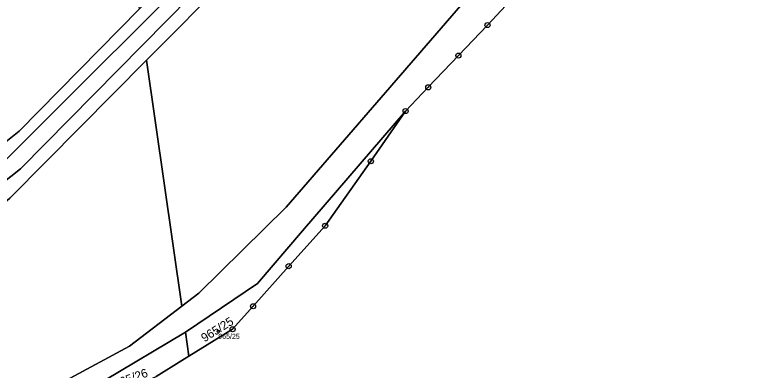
# Model space of a CAD drawing. Extents: x -603967 to -594699, y -1179315 to -1165625.
# Drawn here: x -596410.9 to -596263.6, y -1172760.8 to -1172691.1 of the extents above; entities that cross this region are included whole.
import ezdxf

# ---------------------------------------------------------------- set-up
doc = ezdxf.new("R2010")
doc.units = 0
for name, color, linetype in [('Definiční body', 7, 'Continuous'), ('Hranice parcel', 7, 'Continuous'), ('Parcelní čísla', 7, 'Continuous'), ('Polygon ku', 7, 'Continuous'), ('Polygon parcely', 7, 'Continuous'), ('Značky bodu BP', 7, 'Continuous')]:
    doc.layers.add(name, color=color, linetype=linetype)

msp = doc.modelspace()

# ---------------------------------------------------------------- linework, layer by layer
at = {"layer": 'Definiční body'}
msp.add_circle((-596370.95, -1172753.22994), 0.25, dxfattribs=at)
at = {"layer": 'Hranice parcel'}
for p, q in [((-596314.47, -1172689.23), (-596318.08, -1172693.07)), ((-596318.08, -1172693.07), (-596323.8, -1172699.07)), ((-596323.8, -1172699.07), (-596329.72, -1172705.3)), ((-596378.14, -1172748.32), (-596385.02, -1172699.98)), ((-596329.72, -1172705.3), (-596334.16, -1172709.97)), ((-596334.16, -1172709.97), (-596341, -1172719.82)), ((-596341, -1172719.82), (-596349.96, -1172732.49)), ((-596349.96, -1172732.49), (-596357.13, -1172740.44)), ((-596357.13, -1172740.44), (-596364.12, -1172748.31)), ((-596364.12, -1172748.31), (-596368.15, -1172752.84)), ((-596377.42, -1172753.4), (-596376.75, -1172758.14)), ((-596368.15, -1172752.84), (-596376.75, -1172758.14)), ((-596376.75, -1172758.14), (-596378.08, -1172758.96)), ((-596378.08, -1172758.96), (-596383.18, -1172762.1))]:
    msp.add_line(p, q, dxfattribs=at)
for points in [[(-596505.12, -1172763.62), (-596492.27, -1172758.51), (-596440.01, -1172736.64), (-596428.06, -1172731.39), (-596421.14, -1172727.01), (-596415.59, -1172722.45), (-596408.64, -1172715.46), (-596339.24, -1172646.1), (-596330.4, -1172637.28), (-596321.32, -1172630.09), (-596312.88, -1172623.76), (-596304.22, -1172617.18), (-596268.28, -1172594.75), (-596229.02, -1172576.89)], [(-596282.71, -1172606.41), (-596323.04, -1172633.72), (-596338.05, -1172648.46), (-596409.77, -1172721.29), (-596420.57, -1172729.8), (-596427.33, -1172733.94), (-596492.56, -1172760.62), (-596505.31, -1172766.57), (-596515.94, -1172771.42), (-596526.14, -1172776.69), (-596616.62, -1172834.97), (-596628.58, -1172840.47), (-596641.34, -1172844.81), (-596652.3, -1172846.43), (-596664.94, -1172847.35), (-596674.72, -1172845.64), (-596743.14, -1172834.08), (-596746.43, -1172833.81), (-596771.39, -1172831.78), (-596781.08, -1172832.38), (-596826.34, -1172838.31)], [(-596385.02, -1172699.98), (-596335.77, -1172650.36), (-596326.69, -1172641.87), (-596319.08, -1172635.43)], [(-596313.66, -1172679.41), (-596319.23, -1172684.39), (-596338.13, -1172706.34), (-596357.62, -1172728.87), (-596374.74, -1172745.73), (-596378.14, -1172748.32)], [(-596386.45, -1172689.89), (-596410.04, -1172713.92), (-596417.62, -1172719.93), (-596422.72, -1172724.35), (-596429.52, -1172728.74), (-596440.79, -1172735.03), (-596455.7, -1172741.09)], [(-596454.82, -1172749.41), (-596437.4, -1172742.01), (-596425.14, -1172736.69), (-596417.98, -1172732.33), (-596411.86, -1172727.1), (-596404.69, -1172719.8), (-596385.02, -1172699.98)], [(-596377.42, -1172753.4), (-596363.22, -1172743.84), (-596354.39, -1172733.48), (-596334.16, -1172709.97)], [(-596378.14, -1172748.32), (-596388.41, -1172756.14), (-596412.51, -1172769.22), (-596445.12, -1172778.57), (-596451.46, -1172781.26)], [(-596450.97, -1172785.94), (-596409.46, -1172772.54), (-596377.42, -1172753.4)]]:
    msp.add_lwpolyline(points, dxfattribs=at)
at = {"layer": 'Polygon ku'}
msp.add_lwpolyline([(-596383.18, -1172762.1), (-596378.08, -1172758.96), (-596376.75, -1172758.14), (-596368.15, -1172752.84), (-596364.12, -1172748.31), (-596357.13, -1172740.44), (-596349.96, -1172732.49), (-596341, -1172719.82), (-596334.16, -1172709.97), (-596329.72, -1172705.3), (-596323.8, -1172699.07), (-596318.08, -1172693.07), (-596314.47, -1172689.23), (-596314.12, -1172688.87), (-596310.22, -1172685.38), (-596298.92, -1172674.98), (-596285.91, -1172663.07), (-596276.45, -1172654.38), (-596272.66, -1172651.88), (-596257.76, -1172642.2)], dxfattribs=at)
at = {"layer": 'Polygon parcely'}
for points in [[(-596505.12, -1172763.62), (-596492.27, -1172758.51), (-596440.01, -1172736.64), (-596428.06, -1172731.39), (-596421.14, -1172727.01), (-596415.59, -1172722.45), (-596408.64, -1172715.46), (-596339.24, -1172646.1), (-596330.4, -1172637.28), (-596321.32, -1172630.09), (-596312.88, -1172623.76), (-596304.22, -1172617.18), (-596268.28, -1172594.75), (-596229.02, -1172576.89)], [(-596229.02, -1172576.89), (-596268.28, -1172594.75), (-596304.22, -1172617.18), (-596312.88, -1172623.76), (-596321.32, -1172630.09), (-596330.4, -1172637.28), (-596339.24, -1172646.1), (-596408.64, -1172715.46), (-596415.59, -1172722.45), (-596421.14, -1172727.01), (-596428.06, -1172731.39), (-596440.01, -1172736.64), (-596492.27, -1172758.51), (-596505.12, -1172763.62)], [(-596505.31, -1172766.57), (-596492.56, -1172760.62), (-596427.33, -1172733.94), (-596420.57, -1172729.8), (-596409.77, -1172721.29), (-596338.05, -1172648.46), (-596323.04, -1172633.72), (-596282.71, -1172606.41), (-596271.65, -1172598.72), (-596258.57, -1172592.58)], [(-596258.57, -1172592.58), (-596271.65, -1172598.72), (-596282.71, -1172606.41), (-596323.04, -1172633.72), (-596338.05, -1172648.46), (-596409.77, -1172721.29), (-596420.57, -1172729.8), (-596427.33, -1172733.94), (-596492.56, -1172760.62), (-596505.31, -1172766.57)], [(-596489.8, -1172764.27), (-596454.82, -1172749.41), (-596437.4, -1172742.01), (-596425.14, -1172736.69), (-596417.98, -1172732.33), (-596411.86, -1172727.1), (-596404.69, -1172719.8), (-596385.02, -1172699.98), (-596335.77, -1172650.36), (-596326.69, -1172641.87), (-596319.08, -1172635.43), (-596317.52, -1172634.11), (-596308.87, -1172628.21), (-596300.32, -1172622.19), (-596290.85, -1172614.39), (-596281.21, -1172608), (-596270.28, -1172600.85), (-596257.62, -1172594.31)], [(-596314.58, -1172621.87), (-596320.23, -1172626.14), (-596323.05, -1172628.26), (-596331.91, -1172635.41), (-596341.17, -1172643.74), (-596386.45, -1172689.89), (-596410.04, -1172713.92), (-596417.62, -1172719.93), (-596422.72, -1172724.35), (-596429.52, -1172728.74), (-596440.79, -1172735.03), (-596455.7, -1172741.09), (-596493.2, -1172756.33), (-596505.89, -1172762.07)], [(-596409.46, -1172772.54), (-596377.42, -1172753.4), (-596363.22, -1172743.84), (-596354.39, -1172733.48), (-596334.16, -1172709.97), (-596329.72, -1172705.3), (-596323.8, -1172699.07), (-596318.08, -1172693.07), (-596314.47, -1172689.23), (-596314.12, -1172688.87), (-596280.01, -1172652.81), (-596250.44, -1172633.87)], [(-596263.19, -1172637.6), (-596280.68, -1172649.96), (-596313.66, -1172679.41), (-596319.23, -1172684.39), (-596338.13, -1172706.34), (-596357.62, -1172728.87), (-596374.74, -1172745.73), (-596378.14, -1172748.32), (-596388.41, -1172756.14), (-596412.51, -1172769.22)]]:
    msp.add_lwpolyline(points, dxfattribs=at)
for points in [[(-596313.66, -1172679.41), (-596319.08, -1172635.43), (-596326.69, -1172641.87), (-596335.77, -1172650.36), (-596385.02, -1172699.98), (-596378.14, -1172748.32), (-596374.74, -1172745.73), (-596357.62, -1172728.87), (-596338.13, -1172706.34), (-596319.23, -1172684.39)], [(-596455.7, -1172741.09), (-596440.79, -1172735.03), (-596429.52, -1172728.74), (-596422.72, -1172724.35), (-596417.62, -1172719.93), (-596410.04, -1172713.92), (-596386.45, -1172689.89), (-596390.8, -1172659.28), (-596398.61, -1172668.7), (-596407.15, -1172678.69), (-596410.76, -1172682.99), (-596418.43, -1172691.49), (-596427.82, -1172700.56), (-596435.92, -1172706.79), (-596444.04, -1172711.97), (-596452.72, -1172716.5), (-596458.07, -1172718.56)], [(-596451.46, -1172781.26), (-596445.12, -1172778.57), (-596412.51, -1172769.22), (-596388.41, -1172756.14), (-596378.14, -1172748.32), (-596385.02, -1172699.98), (-596404.69, -1172719.8), (-596411.86, -1172727.1), (-596417.98, -1172732.33), (-596425.14, -1172736.69), (-596437.4, -1172742.01), (-596454.82, -1172749.41)], [(-596376.75, -1172758.14), (-596368.15, -1172752.84), (-596364.12, -1172748.31), (-596357.13, -1172740.44), (-596349.96, -1172732.49), (-596341, -1172719.82), (-596334.16, -1172709.97), (-596354.39, -1172733.48), (-596363.22, -1172743.84), (-596377.42, -1172753.4)], [(-596450.79, -1172787.71), (-596449.93, -1172787.39), (-596446.25, -1172785.87), (-596444.01, -1172784.91), (-596443.39, -1172784.61), (-596440.86, -1172783.82), (-596437.85, -1172782.97), (-596435.24, -1172782.14), (-596431.19, -1172780.86), (-596428.22, -1172780), (-596410.7, -1172774.56), (-596383.18, -1172762.1), (-596378.08, -1172758.96), (-596376.75, -1172758.14), (-596377.42, -1172753.4), (-596409.46, -1172772.54), (-596450.97, -1172785.94)]]:
    msp.add_lwpolyline(points, close=True, dxfattribs=at)
at = {"layer": 'Značky bodu BP'}
for centre, radius in [((-596318.08, -1172693.06988), 0.5), ((-596318.08, -1172693.06988), 0.0303), ((-596323.8, -1172699.06988), 0.5), ((-596323.8, -1172699.06988), 0.0303), ((-596329.72, -1172705.29988), 0.5), ((-596329.72, -1172705.29988), 0.0303), ((-596334.16, -1172709.96988), 0.5), ((-596334.16, -1172709.96988), 0.0303), ((-596341, -1172719.81988), 0.5), ((-596341, -1172719.81988), 0.0303), ((-596349.96, -1172732.48988), 0.5), ((-596349.96, -1172732.48988), 0.0303), ((-596357.13, -1172740.43988), 0.5), ((-596357.13, -1172740.43988), 0.0303), ((-596364.12, -1172748.30988), 0.5), ((-596364.12, -1172748.30988), 0.0303), ((-596368.15, -1172752.83988), 0.5), ((-596368.15, -1172752.83988), 0.0303)]:
    msp.add_circle(centre, radius, dxfattribs=at)

# ---------------------------------------------------------------- texts
at = {"layer": 'Definiční body'}
msp.add_text('965/25', height=0.999996, dxfattribs=at).set_placement((-596370.95, -1172754.719))
at = {"layer": 'Parcelní čísla'}
for s, rotation, p in [('965/25', 32, (-596373.664, -1172755.427)), ('965/26', 20, (-596391.141, -1172764.454))]:
    msp.add_text(s, height=1.699998, rotation=rotation, dxfattribs=at).set_placement(p)

doc.saveas('drawing.dxf')
